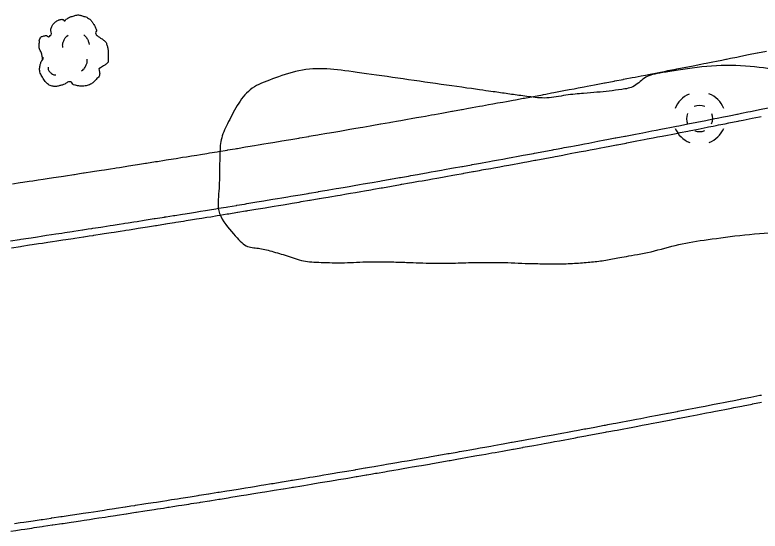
# Model space of a CAD drawing. Extents: x 2145380 to 2157287, y 139568 to 149130.
# Drawn here: x 2149241.2 to 2149312.2, y 143186.9 to 143236.1 of the extents above; entities that cross this region are included whole.
import ezdxf

# ---------------------------------------------------------------- set-up
doc = ezdxf.new("R2010")
doc.units = 0
for name, color, linetype in [('PR_PREVIOUSLY CONSTRUCTED', 7, 'Continuous'), ('TOPO_DRAIN_Manhole', 7, 'Continuous'), ('TOPO_Tree', 7, 'Continuous')]:
    doc.layers.add(name, color=color, linetype=linetype)

# ---------------------------------------------------------------- blocks, each defined once
blk = doc.blocks.new('MHEXST')
at = {"layer": 'TOPO_DRAIN_Manhole'}
for centre, radius, start, end in [((-0.14, 0.26), 12.7, 112.9748, 158.2636), ((-0.14, 0.26), 12.7, 22.0744, 68.6991), ((-0.08, 0.11), 6.35, 66.1941, 113.691), ((-0.08, 0.11), 6.35, 157.9722, 204.161), ((-0.08, 0.11), 6.35, 336.8023, 21.4046), ((-0.14, 0.26), 12.7, 202.6921, 248.1938), ((-0.08, 0.11), 6.35, 248.5791, 293.1995), ((-0.14, 0.26), 12.7, 291.7963, 337.3032)]:
    blk.add_arc(centre, radius, start, end, dxfattribs=at)
blk = doc.blocks.new('TREE')
at = {"layer": 'TOPO_Tree'}
for points in [[(-14.07, -0.4), (-14.17, 0.5), (-14.37, 1.38), (-14.6, 2.25), (-14.84, 3.17), (-15.47, 3.96), (-15.66, 4.9), (-15.8, 5.59), (-15.71, 6.31), (-15.66, 7.01), (-15.6, 7.91), (-15.72, 8.8), (-15.13, 9.66), (-14.62, 10.42), (-13.76, 10.49), (-13.02, 10.72), (-12.18, 10.98), (-11.06, 10), (-10.37, 10.72), (-9.4, 11.74), (-10.29, 13.28), (-9.84, 14.42), (-9.56, 15.15), (-9.32, 15.89), (-8.78, 16.54), (-8.18, 17.26), (-7.5, 17.68), (-6.67, 18.13), (-6.14, 18.41), (-5.61, 18.61), (-5.08, 18.66), (-4.55, 18.71), (-4.02, 18.54), (-3.49, 18.13)], [(-3.49, 17.6), (-3.07, 18.27), (-2.58, 18.8), (-1.9, 19.19), (-1.05, 19.68), (-0.19, 19.96), (0.74, 20.24), (1.62, 20.51), (2.51, 20.82), (3.39, 20.77), (4.1, 20.73), (4.8, 20.47), (5.51, 20.24), (6.43, 19.95), (7.32, 19.73), (8.15, 19.19), (9.36, 18.4), (10.02, 17.21), (10.8, 16.01), (11.24, 15.33), (11.58, 14.62), (11.86, 13.89), (12.17, 13.08), (11.37, 12.02), (11.86, 11.25), (12, 11.03), (12.18, 10.86), (12.39, 10.72), (12.91, 10.35), (13.45, 10.02), (13.97, 9.66), (14.7, 9.16), (15.41, 8.68), (16.09, 8.07), (16.7, 7.53), (16.93, 6.73), (17.15, 5.95), (17.59, 4.38), (17.71, 2.77), (17.68, 1.19), (17.65, -0.25), (17.83, -2.22), (16.62, -3.04), (15.47, -3.83), (14.31, -4.58), (13.16, -5.35)], [(-4.21, 5.09), (-4.46, 6.09), (-4.3, 7.21), (-3.84, 8.21), (-3.33, 9.34), (-2.71, 10.27), (-1.64, 10.97)], [(5.89, 11.15), (6.5, 10.68), (6.96, 10.17), (7.36, 9.5), (7.93, 8.56), (8.31, 7.6), (8.46, 6.56)], [(13.16, -5.34), (13.25, -5.81), (13.36, -6.28), (13.45, -6.75), (13.76, -8.52), (12.24, -10.03), (10.8, -11.51), (9.98, -12.34), (9.13, -12.77), (8.15, -13.1), (5.97, -13.83), (3.32, -13.56), (1.27, -13.1), (0.49, -12.92), (-0.06, -11.44), (-0.84, -11.51), (-2.04, -11.61), (-3.28, -12.78), (-4.55, -13.1), (-6.06, -13.47), (-7.77, -14.03), (-9.31, -13.62), (-11.36, -13.09), (-12.84, -11.41), (-14.07, -9.39), (-15.32, -7.35), (-15.61, -5.13), (-15.13, -3.04), (-14.87, -1.89), (-13.91, -0.75), (-13.54, 0.13)], [(4.79, -6.29), (5.71, -5.66), (6.3, -4.92), (6.81, -3.91), (7.36, -2.81), (7.63, -1.7), (7.54, -0.6)], [(-11.38, -4.46), (-11.47, -5.41), (-11.03, -6.32), (-10.09, -7.22), (-9.3, -7.97), (-8.49, -8.26), (-7.7, -8.14)]]:
    blk.add_open_spline(points, degree=3, dxfattribs=at)

msp = doc.modelspace()

# ---------------------------------------------------------------- linework, layer by layer
at = {"layer": 'PR_PREVIOUSLY CONSTRUCTED'}
for points in [[(2149240.983, 143219.989), (2149241.72, 143220.099), (2149241.959, 143220.135), (2149242.58, 143220.229), (2149242.935, 143220.282), (2149243.44, 143220.359), (2149243.91, 143220.43), (2149244.3, 143220.489), (2149244.886, 143220.578), (2149245.16, 143220.62), (2149245.861, 143220.727), (2149246.02, 143220.751), (2149246.836, 143220.877), (2149246.88, 143220.883), (2149247.375, 143220.96), (2149247.739, 143221.016), (2149247.812, 143221.027), (2149248.599, 143221.149), (2149248.787, 143221.178), (2149249.458, 143221.282), (2149249.762, 143221.33), (2149250.318, 143221.416), (2149250.737, 143221.482), (2149250.863, 143221.502), (2149251.177, 143221.551), (2149251.711, 143221.635), (2149252.036, 143221.686), (2149252.686, 143221.789), (2149252.895, 143221.822), (2149253.661, 143221.943), (2149253.755, 143221.958), (2149254.613, 143222.095), (2149254.635, 143222.098), (2149254.796, 143222.124), (2149255.472, 143222.232), (2149255.61, 143222.254), (2149256.331, 143222.37), (2149256.584, 143222.41), (2149257.19, 143222.508), (2149257.558, 143222.567), (2149258.049, 143222.647), (2149258.532, 143222.725), (2149258.907, 143222.786), (2149259.506, 143222.884), (2149259.766, 143222.926), (2149260.48, 143223.043), (2149260.624, 143223.066), (2149261.453, 143223.203), (2149261.482, 143223.207), (2149262.21, 143223.327), (2149262.34, 143223.349), (2149262.427, 143223.363), (2149263.198, 143223.491), (2149263.4, 143223.524), (2149264.056, 143223.633), (2149264.374, 143223.686), (2149264.914, 143223.776), (2149265.347, 143223.849), (2149265.772, 143223.92), (2149266.32, 143224.012), (2149266.63, 143224.064), (2149267.293, 143224.176), (2149267.488, 143224.209), (2149268.266, 143224.341), (2149268.345, 143224.354), (2149269.203, 143224.5), (2149269.239, 143224.506), (2149269.618, 143224.57), (2149270.06, 143224.646), (2149270.211, 143224.672), (2149270.917, 143224.793), (2149271.184, 143224.838), (2149271.775, 143224.94), (2149272.156, 143225.006), (2149272.632, 143225.088), (2149273.129, 143225.174), (2149273.489, 143225.236), (2149274.101, 143225.342), (2149274.346, 143225.385), (2149275.073, 143225.512), (2149275.203, 143225.534), (2149276.045, 143225.682), (2149276.059, 143225.684), (2149276.916, 143225.835), (2149277.017, 143225.852), (2149277.019, 143225.853), (2149277.773, 143225.986), (2149277.989, 143226.024), (2149278.629, 143226.137), (2149278.96, 143226.196), (2149279.486, 143226.289), (2149279.932, 143226.369), (2149280.342, 143226.442), (2149280.903, 143226.542), (2149281.198, 143226.595), (2149281.874, 143226.716), (2149282.054, 143226.748), (2149282.845, 143226.891), (2149282.91, 143226.903), (2149283.766, 143227.057), (2149283.816, 143227.066), (2149284.413, 143227.174), (2149284.622, 143227.212), (2149284.787, 143227.243), (2149285.478, 143227.368), (2149285.758, 143227.419), (2149286.333, 143227.524), (2149286.729, 143227.597), (2149287.189, 143227.681), (2149287.699, 143227.775), (2149288.044, 143227.838), (2149288.67, 143227.954), (2149288.9, 143227.996), (2149289.64, 143228.133), (2149289.755, 143228.155), (2149290.61, 143228.314), (2149291.465, 143228.473), (2149291.58, 143228.494), (2149291.8, 143228.535), (2149292.32, 143228.633), (2149292.55, 143228.676), (2149293.175, 143228.793), (2149293.52, 143228.858), (2149294.03, 143228.954), (2149294.489, 143229.041), (2149294.884, 143229.116), (2149295.459, 143229.225), (2149295.739, 143229.278), (2149296.428, 143229.409), (2149296.593, 143229.44), (2149297.397, 143229.594), (2149297.448, 143229.603), (2149298.302, 143229.767), (2149298.366, 143229.779), (2149299.156, 143229.931), (2149299.179, 143229.936), (2149299.335, 143229.966), (2149300.01, 143230.096), (2149300.304, 143230.153), (2149300.864, 143230.261), (2149301.273, 143230.34), (2149301.718, 143230.427), (2149302.242, 143230.529), (2149302.572, 143230.593), (2149303.21, 143230.718), (2149303.425, 143230.76), (2149304.178, 143230.907), (2149304.279, 143230.927), (2149305.132, 143231.095), (2149305.146, 143231.098), (2149305.985, 143231.263), (2149306.115, 143231.289), (2149306.551, 143231.375), (2149306.839, 143231.432), (2149307.082, 143231.48), (2149307.692, 143231.601), (2149308.05, 143231.673), (2149308.545, 143231.771), (2149308.94, 143231.85), (2149309.018, 143231.866), (2149309.398, 143231.942), (2149309.985, 143232.059), (2149310.251, 143232.113), (2149310.953, 143232.254), (2149311.103, 143232.284), (2149311.92, 143232.449), (2149311.956, 143232.456), (2149312.808, 143232.629)], [(2149240.793, 143214.562), (2149241.649, 143214.689), (2149241.773, 143214.708), (2149242.513, 143214.818), (2149242.752, 143214.854), (2149243.376, 143214.948), (2149243.731, 143215.002), (2149244.239, 143215.079), (2149244.711, 143215.15), (2149245.102, 143215.209), (2149245.69, 143215.299), (2149245.966, 143215.341), (2149246.669, 143215.448), (2149246.829, 143215.473), (2149247.648, 143215.599), (2149247.692, 143215.605), (2149248.189, 143215.682), (2149248.554, 143215.738), (2149248.627, 143215.749), (2149249.417, 143215.872), (2149249.606, 143215.901), (2149250.28, 143216.006), (2149250.584, 143216.053), (2149251.143, 143216.14), (2149251.563, 143216.206), (2149251.69, 143216.226), (2149252.005, 143216.276), (2149252.541, 143216.36), (2149252.868, 143216.411), (2149253.52, 143216.514), (2149253.73, 143216.547), (2149254.498, 143216.669), (2149254.592, 143216.684), (2149255.455, 143216.821), (2149255.476, 143216.825), (2149255.638, 143216.85), (2149256.317, 143216.959), (2149256.454, 143216.981), (2149257.179, 143217.097), (2149257.432, 143217.138), (2149258.041, 143217.236), (2149258.41, 143217.296), (2149258.903, 143217.376), (2149259.388, 143217.454), (2149259.764, 143217.515), (2149260.365, 143217.613), (2149260.626, 143217.656), (2149261.343, 143217.773), (2149261.488, 143217.797), (2149262.32, 143217.934), (2149262.349, 143217.938), (2149263.08, 143218.059), (2149263.211, 143218.08), (2149263.297, 143218.095), (2149264.072, 143218.223), (2149264.275, 143218.256), (2149264.933, 143218.366), (2149265.252, 143218.419), (2149265.794, 143218.509), (2149266.229, 143218.582), (2149266.655, 143218.654), (2149267.205, 143218.746), (2149267.516, 143218.798), (2149268.182, 143218.91), (2149268.377, 143218.943), (2149269.159, 143219.076), (2149269.238, 143219.089), (2149270.099, 143219.235), (2149270.135, 143219.242), (2149270.515, 143219.306), (2149270.96, 143219.382), (2149271.111, 143219.408), (2149271.82, 143219.53), (2149272.088, 143219.575), (2149272.681, 143219.677), (2149273.064, 143219.743), (2149273.541, 143219.826), (2149274.04, 143219.912), (2149274.401, 143219.975), (2149275.016, 143220.081), (2149275.261, 143220.124), (2149275.991, 143220.251), (2149276.121, 143220.274), (2149276.967, 143220.422), (2149276.981, 143220.424), (2149277.841, 143220.576), (2149277.942, 143220.593), (2149277.944, 143220.594), (2149278.701, 143220.727), (2149278.918, 143220.765), (2149279.561, 143220.879), (2149279.893, 143220.938), (2149280.42, 143221.032), (2149280.868, 143221.111), (2149281.28, 143221.185), (2149281.843, 143221.286), (2149282.139, 143221.339), (2149282.818, 143221.46), (2149282.999, 143221.493), (2149283.793, 143221.636), (2149283.858, 143221.647), (2149284.717, 143221.803), (2149284.768, 143221.812), (2149285.366, 143221.92), (2149285.576, 143221.958), (2149285.742, 143221.989), (2149286.435, 143222.115), (2149286.717, 143222.166), (2149287.294, 143222.272), (2149287.691, 143222.344), (2149288.153, 143222.429), (2149288.665, 143222.523), (2149289.012, 143222.587), (2149289.639, 143222.703), (2149289.87, 143222.745), (2149290.613, 143222.883), (2149290.729, 143222.904), (2149291.587, 143223.064), (2149292.445, 143223.224), (2149292.561, 143223.245), (2149292.781, 143223.286), (2149293.303, 143223.384), (2149293.534, 143223.427), (2149294.161, 143223.545), (2149294.508, 143223.61), (2149295.019, 143223.707), (2149295.481, 143223.794), (2149295.877, 143223.869), (2149296.454, 143223.978), (2149296.735, 143224.032), (2149297.427, 143224.163), (2149297.593, 143224.195), (2149298.4, 143224.349), (2149298.45, 143224.358), (2149299.308, 143224.523), (2149299.373, 143224.535), (2149300.165, 143224.687), (2149300.188, 143224.692), (2149300.345, 143224.722), (2149301.023, 143224.853), (2149301.318, 143224.91), (2149301.88, 143225.019), (2149302.29, 143225.098), (2149302.737, 143225.185), (2149303.262, 143225.287), (2149303.594, 143225.352), (2149304.235, 143225.477), (2149304.451, 143225.519), (2149305.207, 143225.667), (2149305.307, 143225.687), (2149306.164, 143225.855), (2149306.178, 143225.858), (2149307.021, 143226.024), (2149307.15, 143226.05), (2149307.588, 143226.137), (2149307.877, 143226.194), (2149308.122, 143226.242), (2149308.733, 143226.364), (2149309.093, 143226.436), (2149309.59, 143226.535), (2149309.987, 143226.614), (2149310.064, 143226.629), (2149310.446, 143226.706), (2149311.036, 143226.824), (2149311.302, 143226.877), (2149312.007, 143227.019), (2149312.158, 143227.049), (2149312.978, 143227.215)], [(2149240.891, 143213.901), (2149241.748, 143214.029), (2149241.871, 143214.047), (2149242.612, 143214.158), (2149242.851, 143214.194), (2149243.475, 143214.288), (2149243.831, 143214.342), (2149244.339, 143214.418), (2149244.811, 143214.49), (2149245.203, 143214.549), (2149245.791, 143214.639), (2149246.066, 143214.681), (2149246.77, 143214.788), (2149246.93, 143214.813), (2149247.75, 143214.939), (2149247.793, 143214.945), (2149248.291, 143215.022), (2149248.656, 143215.078), (2149248.729, 143215.09), (2149249.52, 143215.212), (2149249.708, 143215.241), (2149250.383, 143215.346), (2149250.687, 143215.394), (2149251.246, 143215.481), (2149251.666, 143215.547), (2149251.794, 143215.567), (2149252.109, 143215.616), (2149252.645, 143215.7), (2149252.972, 143215.752), (2149253.624, 143215.855), (2149253.834, 143215.888), (2149254.603, 143216.01), (2149254.697, 143216.025), (2149255.56, 143216.162), (2149255.581, 143216.165), (2149255.743, 143216.191), (2149256.422, 143216.3), (2149256.56, 143216.322), (2149257.285, 143216.438), (2149257.538, 143216.479), (2149258.147, 143216.577), (2149258.517, 143216.637), (2149259.009, 143216.716), (2149259.495, 143216.795), (2149259.871, 143216.856), (2149260.473, 143216.954), (2149260.734, 143216.997), (2149261.451, 143217.114), (2149261.596, 143217.138), (2149262.429, 143217.275), (2149262.458, 143217.279), (2149263.188, 143217.4), (2149263.319, 143217.422), (2149263.406, 143217.436), (2149264.181, 143217.564), (2149264.384, 143217.598), (2149265.043, 143217.707), (2149265.361, 143217.76), (2149265.904, 143217.851), (2149266.339, 143217.924), (2149266.766, 143217.995), (2149267.316, 143218.088), (2149267.627, 143218.14), (2149268.293, 143218.252), (2149268.489, 143218.285), (2149269.27, 143218.417), (2149269.35, 143218.431), (2149270.211, 143218.577), (2149270.247, 143218.583), (2149270.628, 143218.648), (2149271.072, 143218.724), (2149271.224, 143218.75), (2149271.933, 143218.871), (2149272.201, 143218.917), (2149272.794, 143219.019), (2149273.177, 143219.085), (2149273.655, 143219.168), (2149274.154, 143219.254), (2149274.515, 143219.317), (2149275.13, 143219.424), (2149275.376, 143219.466), (2149276.106, 143219.594), (2149276.236, 143219.616), (2149277.082, 143219.764), (2149277.097, 143219.767), (2149277.957, 143219.918), (2149278.058, 143219.936), (2149278.06, 143219.936), (2149278.817, 143220.07), (2149279.034, 143220.108), (2149279.677, 143220.222), (2149280.01, 143220.281), (2149280.537, 143220.374), (2149280.985, 143220.454), (2149281.397, 143220.528), (2149281.961, 143220.628), (2149282.257, 143220.681), (2149282.936, 143220.803), (2149283.117, 143220.836), (2149283.912, 143220.979), (2149283.977, 143220.99), (2149284.836, 143221.146), (2149284.887, 143221.155), (2149285.485, 143221.263), (2149285.696, 143221.302), (2149285.862, 143221.332), (2149286.555, 143221.458), (2149286.837, 143221.509), (2149287.414, 143221.615), (2149287.811, 143221.687), (2149288.273, 143221.772), (2149288.786, 143221.866), (2149289.132, 143221.93), (2149289.76, 143222.046), (2149289.991, 143222.089), (2149290.735, 143222.226), (2149290.85, 143222.248), (2149291.709, 143222.407), (2149292.568, 143222.567), (2149292.683, 143222.589), (2149292.904, 143222.63), (2149293.426, 143222.728), (2149293.657, 143222.771), (2149294.285, 143222.889), (2149294.631, 143222.954), (2149295.143, 143223.051), (2149295.605, 143223.138), (2149296.002, 143223.213), (2149296.578, 143223.322), (2149296.86, 143223.376), (2149297.552, 143223.507), (2149297.718, 143223.539), (2149298.525, 143223.693), (2149298.576, 143223.703), (2149299.434, 143223.867), (2149299.499, 143223.879), (2149300.291, 143224.032), (2149300.315, 143224.036), (2149300.472, 143224.066), (2149301.149, 143224.197), (2149301.445, 143224.254), (2149302.007, 143224.363), (2149302.417, 143224.443), (2149302.864, 143224.529), (2149303.39, 143224.632), (2149303.722, 143224.696), (2149304.363, 143224.822), (2149304.579, 143224.864), (2149305.335, 143225.012), (2149305.436, 143225.032), (2149306.293, 143225.2), (2149306.307, 143225.203), (2149307.15, 143225.369), (2149307.28, 143225.395), (2149307.718, 143225.482), (2149308.007, 143225.539), (2149308.252, 143225.588), (2149308.864, 143225.709), (2149309.224, 143225.781), (2149309.72, 143225.88), (2149310.118, 143225.959), (2149310.195, 143225.975), (2149310.577, 143226.051), (2149311.167, 143226.169), (2149311.433, 143226.223), (2149312.138, 143226.364), (2149312.29, 143226.395)], [(2149241.193, 143187.644), (2149241.726, 143187.722), (2149242.073, 143187.773), (2149242.724, 143187.869), (2149242.953, 143187.903), (2149243.722, 143188.016), (2149243.833, 143188.033), (2149244.661, 143188.156), (2149244.713, 143188.163), (2149244.72, 143188.164), (2149245.593, 143188.294), (2149245.718, 143188.313), (2149246.472, 143188.426), (2149246.716, 143188.463), (2149247.352, 143188.558), (2149247.714, 143188.613), (2149248.231, 143188.691), (2149248.712, 143188.764), (2149249.111, 143188.825), (2149249.709, 143188.916), (2149249.99, 143188.958), (2149250.707, 143189.068), (2149250.87, 143189.093), (2149251.704, 143189.221), (2149251.749, 143189.228), (2149252.256, 143189.306), (2149252.628, 143189.363), (2149252.702, 143189.375), (2149253.507, 143189.499), (2149253.699, 143189.529), (2149254.386, 143189.636), (2149254.696, 143189.684), (2149255.265, 143189.773), (2149255.693, 143189.84), (2149255.823, 143189.86), (2149256.143, 143189.911), (2149256.69, 143189.997), (2149257.022, 143190.049), (2149257.687, 143190.154), (2149257.901, 143190.188), (2149258.683, 143190.312), (2149258.779, 143190.327), (2149259.658, 143190.467), (2149259.68, 143190.47), (2149259.844, 143190.496), (2149260.536, 143190.607), (2149260.676, 143190.629), (2149261.414, 143190.748), (2149261.673, 143190.789), (2149262.292, 143190.889), (2149262.669, 143190.95), (2149263.17, 143191.031), (2149263.665, 143191.112), (2149264.048, 143191.174), (2149264.661, 143191.274), (2149264.926, 143191.317), (2149265.657, 143191.436), (2149265.804, 143191.461), (2149266.652, 143191.6), (2149266.682, 143191.605), (2149267.426, 143191.727), (2149267.56, 143191.749), (2149267.648, 143191.764), (2149268.437, 143191.895), (2149268.644, 143191.929), (2149269.315, 143192.04), (2149269.639, 143192.094), (2149270.192, 143192.187), (2149270.634, 143192.261), (2149271.069, 143192.333), (2149271.63, 143192.428), (2149271.946, 143192.481), (2149272.625, 143192.595), (2149272.824, 143192.629), (2149273.62, 143192.763), (2149273.701, 143192.777), (2149274.577, 143192.926), (2149274.614, 143192.933), (2149275.002, 143192.999), (2149275.454, 143193.076), (2149275.609, 143193.102), (2149276.331, 143193.226), (2149276.604, 143193.273), (2149277.208, 143193.376), (2149277.598, 143193.444), (2149278.084, 143193.528), (2149278.592, 143193.616), (2149278.961, 143193.679), (2149279.587, 143193.788), (2149279.837, 143193.832), (2149280.581, 143193.961), (2149280.713, 143193.984), (2149281.575, 143194.135), (2149281.59, 143194.138), (2149282.466, 143194.292), (2149282.569, 143194.31), (2149282.57, 143194.31), (2149283.342, 143194.446), (2149283.562, 143194.485), (2149284.217, 143194.601), (2149284.556, 143194.661), (2149285.093, 143194.756), (2149285.55, 143194.838), (2149285.969, 143194.912), (2149286.543, 143195.015), (2149286.845, 143195.069), (2149287.536, 143195.193), (2149287.72, 143195.226), (2149288.529, 143195.372), (2149288.595, 143195.384), (2149289.471, 143195.542), (2149289.522, 143195.551), (2149290.132, 143195.662), (2149290.346, 143195.7), (2149290.515, 143195.731), (2149291.221, 143195.86), (2149291.508, 143195.912), (2149292.096, 143196.019), (2149292.501, 143196.094), (2149292.971, 143196.18), (2149293.493, 143196.276), (2149293.846, 143196.341), (2149294.485, 143196.459), (2149294.721, 143196.502), (2149295.478, 143196.642), (2149295.595, 143196.664), (2149296.47, 143196.826), (2149297.344, 143196.989), (2149297.462, 143197.011), (2149297.686, 143197.053), (2149298.219, 143197.153), (2149298.454, 143197.197), (2149299.093, 143197.317), (2149299.445, 143197.383), (2149299.967, 143197.482), (2149300.437, 143197.571), (2149300.841, 143197.647), (2149301.428, 143197.758), (2149301.715, 143197.813), (2149302.42, 143197.947), (2149302.589, 143197.979), (2149303.411, 143198.136), (2149303.462, 143198.146), (2149304.336, 143198.313), (2149304.402, 143198.326), (2149305.209, 143198.481), (2149305.233, 143198.485), (2149305.393, 143198.516), (2149306.083, 143198.649), (2149306.384, 143198.707), (2149306.956, 143198.818), (2149307.374, 143198.899), (2149307.829, 143198.988), (2149308.365, 143199.092), (2149308.702, 143199.158), (2149309.355, 143199.285), (2149309.575, 143199.328), (2149310.346, 143199.479), (2149310.448, 143199.499), (2149311.321, 143199.671), (2149311.336, 143199.674), (2149312.194, 143199.843), (2149312.326, 143199.869)], [(2149240.823, 143186.915), (2149241.29, 143186.983), (2149241.822, 143187.061), (2149242.17, 143187.113), (2149242.821, 143187.208), (2149243.051, 143187.242), (2149243.82, 143187.356), (2149243.931, 143187.372), (2149244.759, 143187.495), (2149244.811, 143187.503), (2149244.819, 143187.504), (2149245.691, 143187.634), (2149245.817, 143187.653), (2149246.571, 143187.766), (2149246.815, 143187.803), (2149247.451, 143187.898), (2149247.814, 143187.953), (2149248.331, 143188.031), (2149248.812, 143188.104), (2149249.211, 143188.164), (2149249.81, 143188.256), (2149250.091, 143188.298), (2149250.808, 143188.408), (2149250.971, 143188.433), (2149251.806, 143188.561), (2149251.85, 143188.568), (2149252.357, 143188.646), (2149252.73, 143188.703), (2149252.804, 143188.715), (2149253.609, 143188.84), (2149253.801, 143188.869), (2149254.488, 143188.976), (2149254.799, 143189.025), (2149255.368, 143189.113), (2149255.796, 143189.18), (2149255.926, 143189.201), (2149256.247, 143189.251), (2149256.794, 143189.337), (2149257.126, 143189.389), (2149257.791, 143189.494), (2149258.005, 143189.528), (2149258.788, 143189.652), (2149258.884, 143189.667), (2149259.763, 143189.807), (2149259.785, 143189.811), (2149259.949, 143189.837), (2149260.642, 143189.948), (2149260.782, 143189.97), (2149261.52, 143190.089), (2149261.779, 143190.13), (2149262.399, 143190.23), (2149262.775, 143190.291), (2149263.277, 143190.372), (2149263.772, 143190.452), (2149264.156, 143190.515), (2149264.768, 143190.615), (2149265.034, 143190.658), (2149265.765, 143190.777), (2149265.912, 143190.802), (2149266.761, 143190.941), (2149266.79, 143190.946), (2149267.535, 143191.069), (2149267.668, 143191.091), (2149267.757, 143191.105), (2149268.546, 143191.236), (2149268.753, 143191.27), (2149269.424, 143191.382), (2149269.749, 143191.436), (2149270.302, 143191.528), (2149270.745, 143191.602), (2149271.18, 143191.675), (2149271.74, 143191.769), (2149272.057, 143191.822), (2149272.736, 143191.937), (2149272.935, 143191.97), (2149273.731, 143192.105), (2149273.812, 143192.119), (2149274.69, 143192.268), (2149274.726, 143192.274), (2149275.114, 143192.34), (2149275.567, 143192.418), (2149275.722, 143192.444), (2149276.444, 143192.568), (2149276.717, 143192.615), (2149277.321, 143192.718), (2149277.712, 143192.786), (2149278.198, 143192.87), (2149278.706, 143192.958), (2149279.075, 143193.021), (2149279.701, 143193.13), (2149279.952, 143193.174), (2149280.696, 143193.303), (2149280.828, 143193.327), (2149281.69, 143193.477), (2149281.705, 143193.48), (2149282.581, 143193.634), (2149282.684, 143193.652), (2149282.686, 143193.652), (2149283.458, 143193.788), (2149283.679, 143193.827), (2149284.334, 143193.943), (2149284.673, 143194.003), (2149285.21, 143194.099), (2149285.667, 143194.18), (2149286.086, 143194.255), (2149286.66, 143194.358), (2149286.962, 143194.412), (2149287.654, 143194.536), (2149287.838, 143194.569), (2149288.648, 143194.715), (2149288.714, 143194.727), (2149289.59, 143194.885), (2149289.641, 143194.894), (2149290.251, 143195.005), (2149290.465, 143195.044), (2149290.635, 143195.074), (2149291.341, 143195.203), (2149291.628, 143195.255), (2149292.216, 143195.363), (2149292.621, 143195.437), (2149293.092, 143195.523), (2149293.614, 143195.619), (2149293.967, 143195.684), (2149294.607, 143195.802), (2149294.842, 143195.846), (2149295.599, 143195.986), (2149295.717, 143196.008), (2149296.592, 143196.17), (2149297.467, 143196.333), (2149297.584, 143196.355), (2149297.809, 143196.397), (2149298.341, 143196.497), (2149298.577, 143196.541), (2149299.216, 143196.661), (2149299.569, 143196.727), (2149300.091, 143196.826), (2149300.561, 143196.914), (2149300.965, 143196.991), (2149301.553, 143197.102), (2149301.839, 143197.157), (2149302.545, 143197.291), (2149302.714, 143197.323), (2149303.536, 143197.48), (2149303.588, 143197.49), (2149304.462, 143197.657), (2149304.528, 143197.67), (2149305.336, 143197.825), (2149305.359, 143197.83), (2149305.519, 143197.861), (2149306.209, 143197.994), (2149306.51, 143198.052), (2149307.083, 143198.163), (2149307.502, 143198.244), (2149307.957, 143198.332), (2149308.493, 143198.436), (2149308.83, 143198.502), (2149309.483, 143198.63), (2149309.704, 143198.673), (2149310.474, 143198.824), (2149310.577, 143198.844), (2149311.45, 143199.016), (2149311.465, 143199.019), (2149312.323, 143199.188)]]:
    msp.add_lwpolyline(points, dxfattribs=at)
at = {"layer": 'TOPO_Tree'}
msp.add_open_spline([(2149327.269, 143229.328), (2149326.258, 143229.357), (2149325.247, 143229.386), (2149324.236, 143229.415), (2149322.827, 143229.455), (2149321.445, 143229.808), (2149320.048, 143230.002), (2149317.878, 143230.303), (2149315.706, 143230.597), (2149313.534, 143230.889), (2149309.903, 143231.376), (2149306.179, 143231.118), (2149302.546, 143230.502), (2149301.269, 143230.286), (2149300.276, 143229.145), (2149298.999, 143228.969), (2149297.832, 143228.808), (2149296.661, 143228.692), (2149295.485, 143228.602), (2149293.692, 143228.464), (2149291.885, 143228.054), (2149290.105, 143228.289), (2149288.708, 143228.472), (2149287.313, 143228.678), (2149285.917, 143228.875), (2149281.807, 143229.455), (2149277.699, 143230.048), (2149273.589, 143230.629), (2149270.952, 143231.002), (2149268.273, 143230.906), (2149265.628, 143229.922), (2149263.715, 143229.211), (2149262.485, 143227.722), (2149261.541, 143225.835), (2149260.807, 143224.369), (2149260.728, 143222.889), (2149260.714, 143221.421), (2149260.695, 143219.294), (2149260.362, 143217.134), (2149262.168, 143215.074), (2149263.214, 143213.881), (2149264.406, 143213.917), (2149265.628, 143213.574), (2149267.172, 143213.14), (2149268.682, 143212.558), (2149270.269, 143212.507), (2149272.604, 143212.432), (2149274.941, 143212.595), (2149277.276, 143212.54), (2149278.521, 143212.511), (2149279.765, 143212.446), (2149281.01, 143212.433), (2149282.957, 143212.413), (2149284.904, 143212.512), (2149286.851, 143212.5), (2149288.174, 143212.492), (2149289.496, 143212.408), (2149290.818, 143212.387), (2149292.376, 143212.361), (2149293.934, 143212.362), (2149295.492, 143212.487), (2149296.835, 143212.594), (2149298.155, 143212.841), (2149299.479, 143213.073), (2149302.159, 143213.544), (2149304.766, 143214.35), (2149307.467, 143214.713), (2149311.199, 143215.216), (2149314.948, 143215.459), (2149318.702, 143215.56), (2149320.104, 143215.598), (2149321.506, 143215.636), (2149322.909, 143215.673), (2149324.311, 143215.711), (2149325.714, 143215.749), (2149327.116, 143215.787), (2149329.918, 143215.862), (2149332.878, 143216.275), (2149335.51, 143215.313), (2149335.742, 143215.229), (2149335.973, 143215.144), (2149336.204, 143215.06)], degree=3, dxfattribs=at)

# ---------------------------------------------------------------- block references
at = {"layer": 'TOPO_DRAIN_Manhole', "xscale": 0.19685000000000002, "yscale": 0.19685000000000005}
msp.add_blockref('MHEXST', (2149306.455, 143226.179), dxfattribs=at)
at = {"layer": 'TOPO_Tree', "xscale": 0.19685000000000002, "yscale": 0.19685000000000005}
msp.add_blockref('TREE', (2149246.621, 143231.972), dxfattribs=at)

doc.saveas('drawing.dxf')
